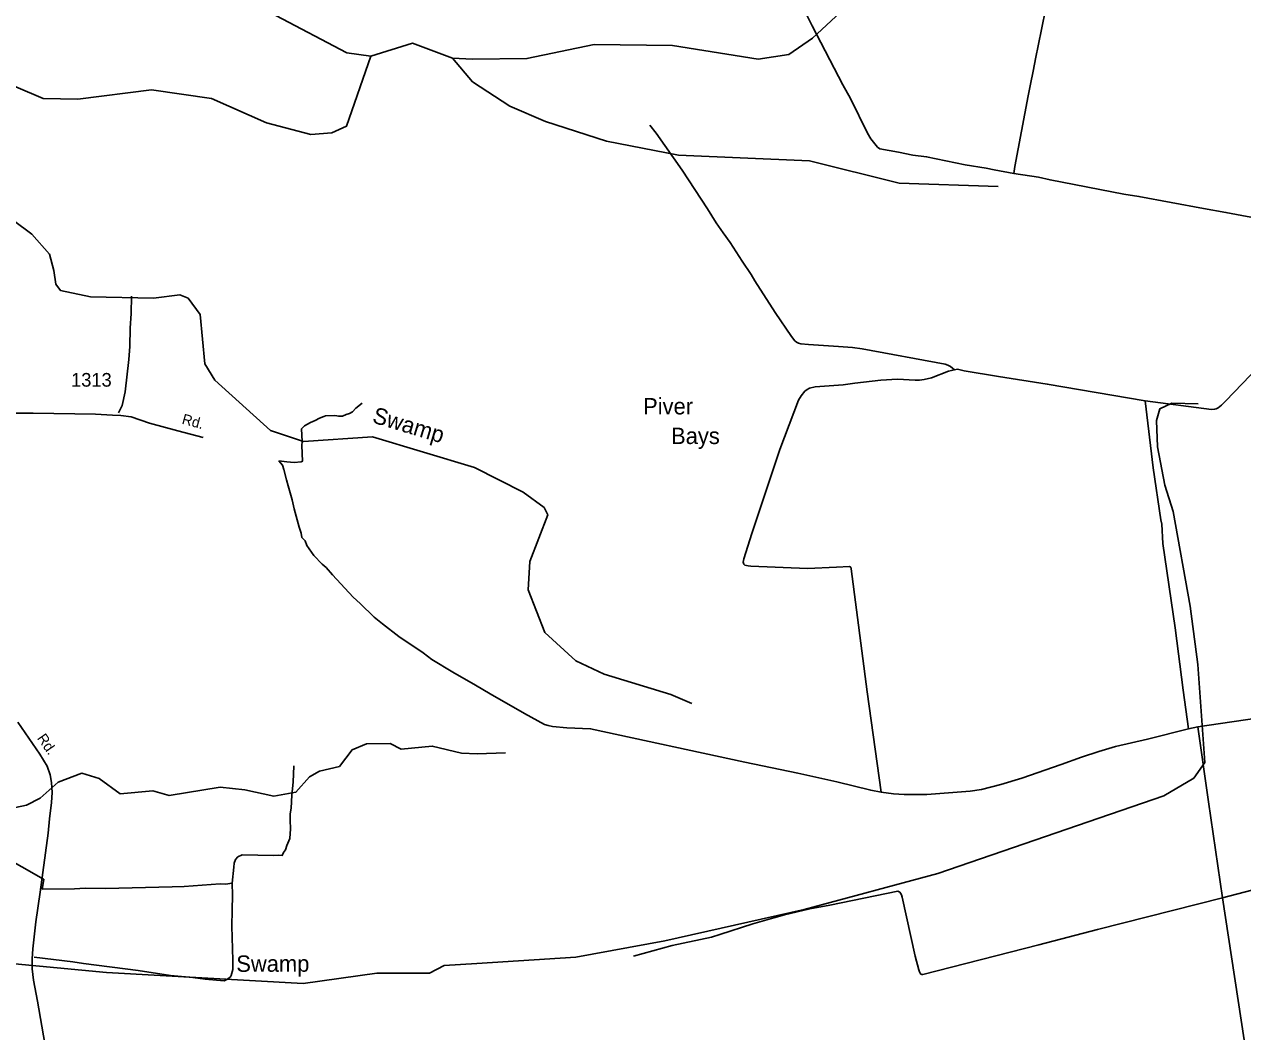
# Model space of a CAD drawing. Extents: x 2104537 to 2336408, y 34176 to 229611.
# Drawn here: x 2147535 to 2158685, y 84581 to 93797 of the extents above; entities that cross this region are included whole.
import ezdxf

# ---------------------------------------------------------------- set-up
doc = ezdxf.new("R2010")
doc.units = 0
for name, color, linetype in [('Exist Hydrographic Creek Single Shore', 7, 'Continuous'), ('Exist Hydrographic Misc Water Feature', 7, 'Continuous'), ('Exist Hydrographic Point Label', 7, 'Continuous'), ('Exist Road Non-System Type 51', 7, 'Continuous'), ('Exist Road Secondary Type 51 Attributed', 7, 'Continuous'), ('Exist Road Secondary Type 51 Label', 7, 'Continuous'), ('Exist Road Secondary Type 51 Number Label', 7, 'Continuous'), ('Old_Level_32', 7, 'Continuous')]:
    doc.layers.add(name, color=color, linetype=linetype)

msp = doc.modelspace()

# ---------------------------------------------------------------- linework, layer by layer
at = {"layer": 'Exist Hydrographic Creek Single Shore'}
for points in [[(2147823, 91420), (2147806, 91545), (2147764, 91694), (2147605, 91877), (2147437, 92002), (2147220, 92101), (2145637, 92135), (2144936, 92257), (2144719, 92340), (2144611, 92414), (2144411, 92461), (2144069, 92435)], [(2151654, 89741), (2150722, 90022), (2150089, 89979), (2149789, 90080), (2149278, 90542), (2149186, 90692), (2149143, 91142), (2149034, 91292), (2148958, 91323), (2148717, 91292), (2148142, 91303), (2147865, 91363), (2147823, 91420)], [(2145379, 84866), (2145754, 84760), (2146204, 84788), (2146346, 84815), (2146985, 85157), (2147219, 85224), (2148286, 85122), (2150086, 85021), (2150760, 85116), (2151243, 85117), (2151377, 85186), (2151677, 85203)]]:
    msp.add_lwpolyline(points, dxfattribs=at)
at = {"layer": 'Exist Hydrographic Misc Water Feature'}
for p, q in [((2151636, 93479), (2151455, 93486)), ((2151637, 93272), (2151455, 93486)), ((2151680, 87123), (2151938, 87131))]:
    msp.add_line(p, q, dxfattribs=at)
for points in [[(2143992, 92968), (2143983, 93103), (2144107, 93428), (2144380, 93689), (2144555, 93764), (2146028, 94060), (2146594, 94204), (2147369, 94310), (2147660, 94311), (2148119, 94246), (2148770, 94083), (2149436, 94017), (2149837, 93878), (2150488, 93537), (2150705, 93507)], [(2151636, 93479), (2152134, 93483), (2152750, 93612), (2153466, 93604), (2154250, 93478), (2154533, 93521), (2154749, 93671), (2155172, 94067), (2155330, 94159), (2155588, 94226), (2155746, 94243)], [(2143992, 92968), (2144548, 93456), (2144789, 93563), (2145039, 93614), (2145847, 93644), (2146664, 93562), (2147064, 93499), (2147239, 93433), (2147457, 93225), (2147707, 93119), (2148024, 93113), (2148699, 93198), (2149249, 93119), (2149750, 92896), (2150158, 92789), (2150350, 92805), (2150483, 92865), (2150705, 93507)], [(2151455, 93486), (2151088, 93624), (2150705, 93507)], [(2156448, 92313), (2155540, 92344), (2154722, 92547), (2153522, 92599), (2152863, 92727), (2152304, 92908), (2151978, 93049), (2151637, 93272)], [(2151677, 85203), (2152582, 85262), (2153397, 85413), (2154671, 85697), (2155894, 86028), (2157964, 86739), (2158239, 86901), (2158338, 87043), (2158274, 87940), (2158205, 88473), (2158050, 89339), (2157973, 89580), (2157905, 89932), (2157895, 90172), (2157928, 90280), (2158036, 90330), (2158278, 90325)], [(2153644, 87584), (2153451, 87666), (2152842, 87852), (2152583, 87975), (2152299, 88233), (2152146, 88623), (2152162, 88882), (2152326, 89309), (2152292, 89375), (2152100, 89517), (2151654, 89741)], [(2147396, 86619), (2147554, 86652), (2147679, 86718), (2147845, 86863), (2148061, 86947), (2148220, 86898), (2148412, 86756), (2148712, 86783), (2148862, 86741), (2149328, 86817), (2149553, 86793), (2149820, 86736), (2150020, 86771), (2150144, 86913), (2150236, 86964), (2150419, 87006), (2150535, 87158), (2150668, 87215), (2150884, 87217), (2150985, 87166), (2151268, 87193), (2151535, 87129), (2151680, 87123)]]:
    msp.add_lwpolyline(points, dxfattribs=at)
at = {"layer": 'Exist Road Non-System Type 51'}
for p, q in [((2158276, 87370), (2158190, 87352)), ((2158502, 85804), (2158793, 83882))]:
    msp.add_line(p, q, dxfattribs=at)
for points in [[(2153892, 95436), (2153945, 95322), (2154096, 95027), (2154196, 94850), (2154257, 94725), (2154322, 94609), (2154375, 94498), (2154527, 94197), (2154666, 93941), (2154745, 93783), (2155026, 93244), (2155096, 93117), (2155253, 92802), (2155283, 92748), (2155344, 92673), (2155366, 92657), (2155536, 92627), (2155668, 92600), (2155792, 92585), (2156145, 92512), (2156337, 92482), (2156411, 92465), (2156592, 92432)], [(2157233, 94588), (2157178, 94484), (2156976, 94126), (2156923, 94026), (2156880, 93929), (2156815, 93600), (2156792, 93496), (2156769, 93368), (2156742, 93250), (2156721, 93142), (2156599, 92496), (2156592, 92432)], [(2153260, 92874), (2153317, 92800), (2153554, 92464), (2153787, 92108), (2153866, 91981), (2153931, 91888), (2153996, 91802), (2154104, 91629), (2154186, 91509), (2154221, 91451), (2154407, 91161), (2154555, 90942), (2154588, 90902), (2154602, 90889), (2154620, 90879), (2154642, 90875), (2154711, 90867), (2154987, 90850), (2155115, 90839), (2155203, 90828), (2155962, 90689), (2155988, 90680), (2156010, 90668), (2156047, 90637)], [(2156592, 92432), (2156816, 92398), (2156922, 92373), (2157597, 92244), (2157735, 92223), (2158328, 92111), (2158531, 92076), (2158907, 92006), (2159081, 91970), (2159614, 91884), (2159672, 91869), (2159728, 91849), (2159795, 91796), (2159817, 91764), (2159862, 91713)], [(2159862, 91713), (2158830, 90663), (2158530, 90351), (2158491, 90312), (2158461, 90289), (2158442, 90279), (2158428, 90275), (2158400, 90274), (2157794, 90353)], [(2148516, 91310), (2148513, 91152), (2148503, 91016), (2148500, 90850), (2148491, 90730), (2148458, 90436), (2148432, 90310), (2148397, 90242)], [(2156047, 90637), (2155993, 90623), (2155836, 90564), (2155769, 90547), (2155727, 90541), (2155689, 90542), (2155526, 90552), (2155373, 90542), (2155137, 90515), (2155028, 90499), (2154772, 90480), (2154722, 90469), (2154700, 90457), (2154679, 90440), (2154645, 90399), (2154620, 90357), (2154449, 89906), (2154194, 89139), (2154120, 88906), (2154115, 88875), (2154121, 88857), (2154130, 88850), (2154160, 88844), (2154184, 88841), (2154704, 88819), (2154968, 88830), (2155086, 88838), (2155098, 88830), (2155102, 88816), (2155248, 87691), (2155376, 86772)], [(2156047, 90637), (2156075, 90641), (2156137, 90626), (2156452, 90574), (2156897, 90505), (2157794, 90353)], [(2149864, 89804), (2149936, 89793), (2150006, 89789), (2150068, 89793), (2150080, 89799), (2150074, 89943), (2150078, 89981), (2150071, 90095), (2150099, 90123), (2150155, 90154), (2150197, 90172), (2150235, 90194), (2150277, 90210), (2150292, 90214), (2150376, 90217), (2150412, 90211), (2150447, 90213), (2150480, 90227), (2150512, 90237), (2150538, 90253), (2150568, 90285), (2150626, 90330)], [(2157794, 90353), (2157866, 89738), (2157935, 89265), (2157944, 89223), (2157953, 89047), (2158068, 88276), (2158141, 87705), (2158190, 87352)], [(2155376, 86772), (2155281, 86790), (2154970, 86866), (2154614, 86945), (2154130, 87046), (2152717, 87352), (2152499, 87362), (2152368, 87374), (2152328, 87383), (2152296, 87392), (2152112, 87492), (2151799, 87671), (2151665, 87752), (2151457, 87871), (2151266, 87987), (2151184, 88048), (2150961, 88197), (2150813, 88313), (2150738, 88374), (2150610, 88498), (2150546, 88555), (2150355, 88759), (2150297, 88826), (2150261, 88858), (2150184, 88938), (2150120, 89028), (2150104, 89072), (2150075, 89101), (2150069, 89143), (2150051, 89197), (2150023, 89297), (2150004, 89365), (2149986, 89447), (2149951, 89575), (2149933, 89631), (2149911, 89725), (2149899, 89765), (2149864, 89804)], [(2158918, 87464), (2158276, 87370)], [(2158190, 87352), (2157814, 87257), (2157521, 87189), (2157368, 87144), (2157211, 87093), (2157023, 87024), (2156665, 86899), (2156472, 86841), (2156295, 86796), (2156192, 86780), (2155796, 86752), (2155686, 86750), (2155588, 86752), (2155490, 86758), (2155376, 86772)], [(2158276, 87370), (2158371, 86682), (2158502, 85804)], [(2164477, 87322), (2161907, 86668), (2160767, 86384), (2158908, 85912), (2158502, 85804)], [(2149437, 85939), (2149451, 86085), (2149457, 86123), (2149468, 86155), (2149490, 86181), (2149530, 86199), (2149814, 86192), (2149858, 86195), (2149896, 86193), (2149908, 86221), (2149924, 86245), (2149938, 86285), (2149965, 86349), (2149971, 86437), (2149967, 86515), (2149968, 86573), (2149976, 86625), (2149984, 86743), (2149995, 86863), (2150002, 87013)], [(2147710, 85976), (2147312, 86203), (2147258, 86239), (2147188, 86279), (2147118, 86303), (2147058, 86305), (2146996, 86302), (2146778, 86259), (2146632, 86227), (2146506, 86204)], [(2147698, 85885), (2147715, 85973), (2147710, 85976)], [(2147626, 85261), (2147979, 85221), (2148076, 85205), (2148577, 85139), (2148873, 85096), (2149077, 85075), (2149189, 85060), (2149363, 85047), (2149387, 85059), (2149423, 85083), (2149429, 85095), (2149443, 85149), (2149444, 85235), (2149433, 85545), (2149438, 85693), (2149440, 85829), (2149437, 85939)], [(2147698, 85885), (2147994, 85888), (2148091, 85893), (2148277, 85892), (2148889, 85905), (2148999, 85909), (2149327, 85932), (2149375, 85929), (2149437, 85939)], [(2153111, 85272), (2153465, 85369), (2153823, 85446), (2153899, 85469), (2154201, 85567), (2154394, 85623), (2154493, 85649), (2154724, 85705), (2154906, 85739), (2155529, 85865), (2155547, 85857), (2155554, 85849), (2155562, 85832), (2155568, 85812), (2155689, 85272), (2155721, 85145), (2155726, 85127), (2155736, 85111), (2155750, 85105), (2155758, 85105), (2156819, 85374), (2157356, 85514), (2158502, 85804)]]:
    msp.add_lwpolyline(points, dxfattribs=at)
at = {"layer": 'Exist Road Secondary Type 51 Attributed'}
for points in [[(2144982, 90338), (2145216, 90340), (2145667, 90327), (2146138, 90274), (2146417, 90269), (2146877, 90256), (2147069, 90250), (2147455, 90240), (2147615, 90241), (2148185, 90229), (2148343, 90222), (2148418, 90217), (2148512, 90206), (2148682, 90149), (2148941, 90078), (2149172, 90018)], [(2147477, 87412), (2147677, 87119), (2147743, 87011), (2147771, 86930), (2147785, 86860), (2147790, 86768), (2147784, 86678), (2147765, 86529), (2147753, 86396), (2147679, 85858), (2147641, 85586), (2147614, 85339), (2147608, 85247), (2147608, 85155), (2147618, 85053), (2147657, 84861), (2147724, 84471), (2147792, 84027), (2147861, 83627), (2147945, 83090)]]:
    msp.add_lwpolyline(points, dxfattribs=at)

# ---------------------------------------------------------------- texts
at = {"layer": 'Exist Hydrographic Point Label'}
for s, p in [('Piver', (2153198, 90228)), ('Bays', (2153454, 89957))]:
    msp.add_text(s, height=150, dxfattribs=at).set_placement(p)
at = {"layer": 'Exist Road Secondary Type 51 Label'}
for rotation, p in [(345.0413, (2148971, 90144)), (304.7428, (2147648, 87266))]:
    msp.add_text('Rd.', height=95, rotation=rotation, dxfattribs=at).set_placement(p)
at = {"layer": 'Exist Road Secondary Type 51 Number Label'}
msp.add_text('1313', height=125, dxfattribs=at).set_placement((2147963, 90482))
at = {"layer": 'Old_Level_32'}
for rotation, p in [(343.2397, (2150711, 90156)), (0.0593, (2149475, 85128))]:
    msp.add_text('Swamp', height=150, rotation=rotation, dxfattribs=at).set_placement(p)

doc.saveas('drawing.dxf')
